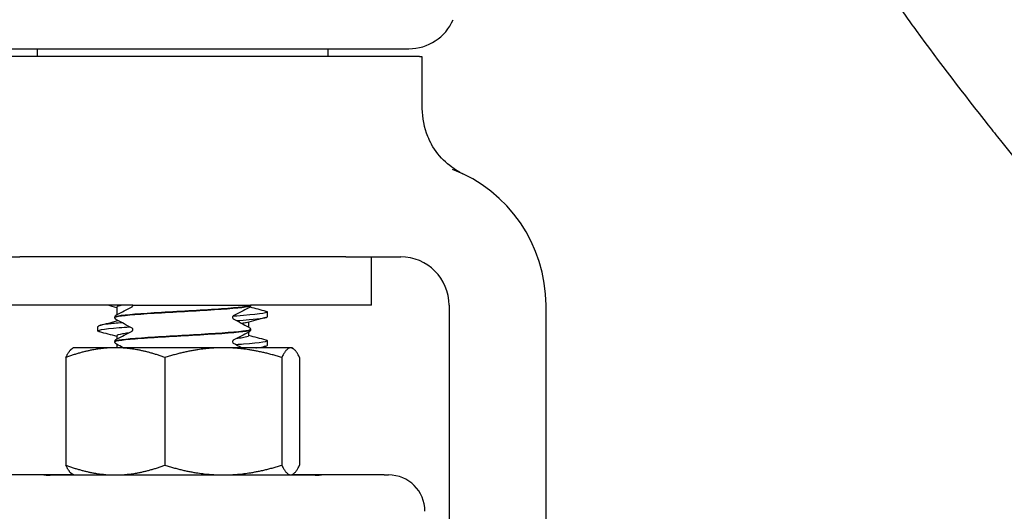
# Model space of a CAD drawing. Header units: inches. Extents: x 24 to 1128, y -74 to 748.
# Tile 424 of 557: x 935.6 to 938.14, y 278.96 to 280.23. Entities that reach past the tile are written whole.
import ezdxf

# ---------------------------------------------------------------- set-up
doc = ezdxf.new("R2010")
doc.units = ezdxf.units.IN
doc.header["$LTSCALE"] = 32
doc.header["$MEASUREMENT"] = 0
doc.layers.add('Visible (ANSI)', color=7, linetype='Continuous', lineweight=30)

msp = doc.modelspace()

# ---------------------------------------------------------------- linework, layer by layer
at = {"layer": 'Visible (ANSI)'}
for p, q in [((936.62445, 280.13416), (935.41763, 280.13416)), ((935.43771, 280.15416), (936.60434, 280.15416)), ((935.64604, 280.13416), (935.64604, 280.15416)), ((936.39604, 280.13416), (936.39604, 280.15416)), ((936.63208, 280.13416), (936.62445, 280.13416)), ((936.63208, 280.13416), (936.63854, 280.13416)), ((936.63854, 280.13416), (936.63854, 280.00021)), ((935.45854, 279.61766), (935.60045, 279.61766)), ((936.44162, 279.61766), (935.60045, 279.61766)), ((936.44162, 279.61766), (936.58354, 279.61766)), ((936.50854, 279.49266), (936.50854, 279.61766)), ((935.89237, 279.49266), (935.53354, 279.49266)), ((935.85104, 279.48801), (935.85104, 279.46811)), ((935.89237, 279.49264), (935.89237, 279.49266)), ((935.89237, 279.49266), (935.89237, 279.49266)), ((935.89237, 279.49266), (935.90702, 279.49266)), ((935.90702, 279.49266), (936.16987, 279.49266)), ((936.16987, 279.49266), (936.19597, 279.49266)), ((936.19604, 279.49266), (936.19597, 279.49266)), ((936.19604, 279.49233), (936.19604, 279.49266)), ((936.50854, 279.49266), (936.19604, 279.49266)), ((936.23979, 279.46355), (936.23979, 279.4754)), ((936.70854, 279.49266), (936.70854, 278.36766)), ((936.95854, 278.36766), (936.95854, 279.49266)), ((935.84604, 279.46104), (935.84604, 279.46167)), ((935.85104, 279.4546), (935.85104, 279.45248)), ((936.19104, 279.4494), (936.19104, 279.43683)), ((935.80229, 279.42648), (935.80229, 279.43833)), ((936.19104, 279.42332), (936.19104, 279.41387)), ((936.19604, 279.42976), (936.19604, 279.43038)), ((935.84604, 279.39848), (935.84604, 279.3991)), ((935.85104, 279.41387), (935.85104, 279.40555)), ((936.23979, 279.38941), (936.23979, 279.40126)), ((935.73954, 279.38316), (935.73668, 279.38151)), ((935.84721, 279.38316), (935.73954, 279.38316)), ((936.12588, 279.38316), (935.84721, 279.38316)), ((935.85104, 279.39203), (935.85104, 279.38316)), ((936.29971, 279.38316), (936.12588, 279.38316)), ((936.30254, 279.38316), (936.29971, 279.38316)), ((936.30254, 279.38316), (936.3054, 279.38151)), ((935.71938, 279.35802), (935.71938, 279.08031)), ((935.97505, 279.35802), (935.97505, 279.08031)), ((936.27671, 279.35802), (936.27671, 279.08031)), ((936.3227, 279.35802), (936.3227, 279.08031)), ((935.66297, 279.05516), (935.50121, 279.05516)), ((935.73954, 279.05516), (935.66297, 279.05516)), ((936.36263, 279.05477), (935.67945, 279.05477)), ((935.73954, 279.05516), (935.73668, 279.05682)), ((935.73954, 279.05516), (935.84721, 279.05516)), ((935.84721, 279.05516), (936.12588, 279.05516)), ((936.12588, 279.05516), (936.29971, 279.05516)), ((936.19604, 279.05477), (936.19604, 279.05501)), ((936.29971, 279.05516), (936.30254, 279.05516)), ((936.30254, 279.05516), (936.3054, 279.05682)), ((936.3791, 279.05516), (936.30254, 279.05516)), ((936.54087, 279.05516), (936.3791, 279.05516)), ((936.54087, 279.05516), (936.55229, 279.05516))]:
    msp.add_line(p, q, dxfattribs=at)
for centre, radius, start, end in [((947.02104, 284.61766), 19, 184.339024, 244.770171), ((947.02104, 284.61766), 18.75, 184.396991, 246.443536), ((936.60441, 280.27916), 0.125, 270, 336.42182), ((936.58354, 279.49266), 0.375, 0, 69.10429), ((936.58354, 279.49266), 0.125, 0, 90), ((936.55229, 278.96141), 0.09375, 0, 90)]:
    msp.add_arc(centre, radius, start, end, dxfattribs=at)
for points, knots in [([(937.64101, 280.59617), (937.6646, 280.55977), (937.68845, 280.52361), (937.71254, 280.4877), (937.76843, 280.40439), (937.8259, 280.32201), (937.88488, 280.24064), (937.89443, 280.22746), (937.90402, 280.21431), (937.91366, 280.20118), (937.97421, 280.11865), (938.03632, 280.03716), (938.09988, 279.9568), (938.11024, 279.94371), (938.12063, 279.93065), (938.13106, 279.91762), (938.2425, 279.7784), (938.35829, 279.64263), (938.47789, 279.51063), (938.5074, 279.47806), (938.53714, 279.44572), (938.56711, 279.4136), (938.57911, 279.40075), (938.59114, 279.38793), (938.60321, 279.37515), (938.67379, 279.3004), (938.74557, 279.22694), (938.81843, 279.15483), (938.83106, 279.14233), (938.84372, 279.12987), (938.85642, 279.11744), (938.9476, 279.02823), (939.04042, 278.94112), (939.13464, 278.85617), (939.18152, 278.81391), (939.22886, 278.77208), (939.27666, 278.73068), (939.30236, 278.70842), (939.32819, 278.68628), (939.35415, 278.66428), (939.36729, 278.65314), (939.38045, 278.64204), (939.39365, 278.63097), (939.47389, 278.56369), (939.55524, 278.49768), (939.63763, 278.43297), (939.65098, 278.42249), (939.66435, 278.41205), (939.67775, 278.40164), (939.85847, 278.2612), (940.04407, 278.12703), (940.23353, 277.99936), (940.2472, 277.99015), (940.26089, 277.98098), (940.2746, 277.97183), (940.36394, 277.91225), (940.45412, 277.85411), (940.54504, 277.79743), (940.55868, 277.78892), (940.57234, 277.78045), (940.58601, 277.77201), (940.68246, 277.71249), (940.77971, 277.6546), (940.87762, 277.59837), (940.97392, 277.54306), (941.07118, 277.48917), (941.1693, 277.43673), (941.18237, 277.42974), (941.19546, 277.42278), (941.20857, 277.41584), (941.28142, 277.37728), (941.35475, 277.33951), (941.4285, 277.30254), (941.44569, 277.29392), (941.46291, 277.28535), (941.48015, 277.27682), (941.49293, 277.27049), (941.50573, 277.26419), (941.51853, 277.25792), (941.71628, 277.161), (941.91698, 277.06983), (942.11984, 276.98452), (942.13188, 276.97945), (942.14393, 276.97441), (942.15599, 276.96939), (942.25285, 276.92903), (942.3502, 276.89001), (942.44794, 276.85233), (942.45941, 276.84791), (942.47088, 276.84351), (942.48235, 276.83912), (942.59699, 276.79533), (942.71218, 276.75337), (942.8278, 276.71323), (942.92433, 276.67972), (943.02133, 276.64742), (943.11877, 276.61633), (943.12858, 276.6132), (943.1384, 276.61008), (943.14823, 276.60698), (943.19891, 276.59095), (943.2497, 276.57525), (943.3006, 276.55988), (943.35386, 276.54379), (943.40725, 276.52806), (943.46075, 276.51269), (943.46973, 276.51011), (943.47871, 276.50754), (943.4877, 276.50498), (943.70875, 276.44202), (943.93167, 276.38519), (944.15591, 276.3345), (944.16331, 276.33282), (944.17071, 276.33116), (944.17811, 276.3295), (944.28789, 276.30489), (944.39799, 276.28174), (944.50834, 276.26006), (944.51496, 276.25876), (944.52159, 276.25746), (944.52822, 276.25617), (944.65177, 276.2321), (944.77563, 276.20987), (944.8997, 276.18947), (945.00091, 276.17283), (945.10232, 276.15739), (945.20391, 276.14316), (945.20895, 276.14246), (945.21399, 276.14175), (945.21903, 276.14105), (945.32788, 276.12594), (945.43692, 276.11221), (945.54612, 276.09986), (945.55031, 276.09938), (945.5545, 276.09891), (945.55869, 276.09844), (945.78346, 276.07324), (946.00888, 276.0539), (946.23452, 276.04039), (946.23683, 276.04025), (946.23913, 276.04011), (946.24144, 276.03998), (946.35424, 276.03328), (946.4671, 276.02804), (946.58005, 276.02426), (946.58133, 276.02421), (946.5826, 276.02417), (946.58388, 276.02413), (946.732, 276.01921), (946.88023, 276.01679), (947.02846, 276.01688), (947.10893, 276.01692), (947.18942, 276.0177), (947.26989, 276.01922), (947.27061, 276.01924), (947.27133, 276.01925), (947.27205, 276.01926), (947.38564, 276.02143), (947.4992, 276.02506), (947.61271, 276.03017), (947.61443, 276.03025), (947.61614, 276.03033), (947.61785, 276.0304), (947.84442, 276.04069), (948.07074, 276.05683), (948.29646, 276.07885), (948.3001, 276.0792), (948.30373, 276.07956), (948.30737, 276.07992), (948.41735, 276.09074), (948.52718, 276.10296), (948.63682, 276.11657), (948.64135, 276.11713), (948.64588, 276.11769), (948.65041, 276.11826), (948.81932, 276.13941), (948.98778, 276.16388), (949.15564, 276.19166), (949.2079, 276.20031), (949.26011, 276.20928), (949.31228, 276.21858), (949.31852, 276.21969), (949.32476, 276.22081), (949.331, 276.22193), (949.43643, 276.24088), (949.54166, 276.26116), (949.64665, 276.28277), (949.65373, 276.28423), (949.66081, 276.2857), (949.66789, 276.28717), (949.88226, 276.33168), (950.09562, 276.38176), (950.30762, 276.43744), (950.31626, 276.43971), (950.32491, 276.442), (950.33355, 276.44429), (950.43391, 276.47088), (950.53395, 276.49873), (950.6336, 276.52784), (950.64296, 276.53057), (950.65232, 276.53331), (950.66167, 276.53607), (950.68815, 276.54387), (950.71461, 276.55176), (950.74104, 276.55974), (950.90419, 276.60901), (951.06626, 276.66165), (951.227, 276.71766), (951.24283, 276.72317), (951.25866, 276.72872), (951.27447, 276.73431), (951.28526, 276.73812), (951.29605, 276.74194), (951.30684, 276.74579), (951.40124, 276.77943), (951.49533, 276.81428), (951.58903, 276.85036), (951.60044, 276.85475), (951.61184, 276.85916), (951.62323, 276.86359), (951.81921, 276.93974), (952.01345, 277.02124), (952.20536, 277.10805), (952.21759, 277.11358), (952.22981, 277.11913), (952.24203, 277.12471), (952.33059, 277.16514), (952.41864, 277.20671), (952.50612, 277.2494), (952.51869, 277.25553), (952.53124, 277.26168), (952.54378, 277.26786), (952.56709, 277.27934), (952.59036, 277.2909), (952.61358, 277.30254), (952.77908, 277.3855), (952.94244, 277.47251), (953.10328, 277.56349), (953.11662, 277.57105), (953.12995, 277.57862), (953.14327, 277.58623), (953.15373, 277.59221), (953.16418, 277.5982), (953.17462, 277.60421), (953.2497, 277.64744), (953.32441, 277.69166), (953.39868, 277.73685), (953.4124, 277.74519), (953.4261, 277.75357), (953.43978, 277.76198), (953.61957, 277.8725), (953.79664, 277.98872), (953.97007, 278.11044), (953.98377, 278.12006), (953.99746, 278.12971), (954.01112, 278.1394), (954.0898, 278.1952), (954.16771, 278.25214), (954.24477, 278.31017), (954.25828, 278.32035), (954.27176, 278.33056), (954.28522, 278.3408), (954.4495, 278.46584), (954.60982, 278.59592), (954.76542, 278.73069), (954.7667, 278.7318), (954.76799, 278.73291), (954.76927, 278.73402), (954.78237, 278.74538), (954.79543, 278.75677), (954.80847, 278.76819), (954.84446, 278.79975), (954.88019, 278.83155), (954.91566, 278.8636), (954.94999, 278.89462), (954.98413, 278.92593), (955.01808, 278.95753), (955.03105, 278.9696), (955.04399, 278.98171), (955.05689, 278.99387), (955.20517, 279.13347), (955.34957, 279.27857), (955.48919, 279.42888), (955.50133, 279.44195), (955.51344, 279.45507), (955.52552, 279.46822), (955.53816, 279.482), (955.55077, 279.49582), (955.56333, 279.50968), (955.61301, 279.5645), (955.66206, 279.61999), (955.71042, 279.67613), (955.72198, 279.68955), (955.73351, 279.70301), (955.74499, 279.71651), (955.88147, 279.87687), (956.0125, 280.0426), (956.13686, 280.21271), (956.14666, 280.22611), (956.15641, 280.23953), (956.16612, 280.25298), (956.22411, 280.33329), (956.28056, 280.41448), (956.3354, 280.49645), (956.33654, 280.49815), (956.33767, 280.49984), (956.3388, 280.50154), (956.34771, 280.51487), (956.35657, 280.52823), (956.3654, 280.54162), (956.48499, 280.72295), (956.59805, 280.91013), (956.70342, 281.10232), (956.7103, 281.11485), (956.71714, 281.12741), (956.72395, 281.14), (956.77277, 281.2302), (956.81989, 281.32149), (956.86522, 281.41377), (956.87097, 281.42547), (956.87669, 281.4372), (956.88238, 281.44894), (956.97817, 281.64647), (957.06569, 281.84845), (957.14411, 282.05384), (957.14795, 282.06389), (957.15176, 282.07395), (957.15556, 282.08401), (957.19253, 282.18212), (957.22744, 282.28099), (957.2602, 282.3805), (957.26334, 282.39005), (957.26646, 282.3996), (957.26957, 282.40915), (957.27516, 282.42638), (957.2807, 282.44364), (957.28616, 282.46091), (957.29946, 282.5029), (957.31239, 282.54506), (957.32495, 282.58739), (957.37025, 282.73999), (957.4108, 282.89494), (957.44606, 283.05074), (957.44765, 283.05775), (957.44922, 283.06476), (957.45079, 283.07177), (957.45884, 283.10784), (957.46661, 283.14398), (957.4741, 283.18016)], [0.03350674, 0.03350674, 0.03350674, 0.03350674, 0.03564292, 0.03564292, 0.03564292, 0.04059787, 0.04059787, 0.04059787, 0.04140037, 0.04140037, 0.04140037, 0.04644658, 0.04644658, 0.04644658, 0.04726876, 0.04726876, 0.04726876, 0.05605107, 0.05605107, 0.05605107, 0.05821828, 0.05821828, 0.05821828, 0.059086, 0.059086, 0.059086, 0.06416058, 0.06416058, 0.06416058, 0.06504037, 0.06504037, 0.06504037, 0.07135886, 0.07135886, 0.07135886, 0.07450229, 0.07450229, 0.07450229, 0.07619289, 0.07619289, 0.07619289, 0.07704876, 0.07704876, 0.07704876, 0.08225092, 0.08225092, 0.08225092, 0.08309349, 0.08309349, 0.08309349, 0.09445857, 0.09445857, 0.09445857, 0.09527839, 0.09527839, 0.09527839, 0.10062194, 0.10062194, 0.10062194, 0.10142379, 0.10142379, 0.10142379, 0.10707894, 0.10707894, 0.10707894, 0.11264089, 0.11264089, 0.11264089, 0.11338189, 0.11338189, 0.11338189, 0.11750204, 0.11750204, 0.11750204, 0.1184626, 0.1184626, 0.1184626, 0.11917474, 0.11917474, 0.11917474, 0.13017128, 0.13017128, 0.13017128, 0.13082405, 0.13082405, 0.13082405, 0.1360682, 0.1360682, 0.1360682, 0.13668335, 0.13668335, 0.13668335, 0.14282815, 0.14282815, 0.14282815, 0.1479581, 0.1479581, 0.1479581, 0.14847491, 0.14847491, 0.14847491, 0.15114079, 0.15114079, 0.15114079, 0.1539306, 0.1539306, 0.1539306, 0.15439904, 0.15439904, 0.15439904, 0.16591892, 0.16591892, 0.16591892, 0.16629894, 0.16629894, 0.16629894, 0.1719367, 0.1719367, 0.1719367, 0.17227513, 0.17227513, 0.17227513, 0.17858569, 0.17858569, 0.17858569, 0.1837328, 0.1837328, 0.1837328, 0.18398819, 0.18398819, 0.18398819, 0.18950205, 0.18950205, 0.18950205, 0.18971353, 0.18971353, 0.18971353, 0.20106252, 0.20106252, 0.20106252, 0.20117839, 0.20117839, 0.20117839, 0.20685176, 0.20685176, 0.20685176, 0.20691593, 0.20691593, 0.20691593, 0.21435612, 0.21435612, 0.21435612, 0.21839559, 0.21839559, 0.21839559, 0.21843173, 0.21843173, 0.21843173, 0.22413326, 0.22413326, 0.22413326, 0.22421939, 0.22421939, 0.22421939, 0.23560043, 0.23560043, 0.23560043, 0.23578385, 0.23578385, 0.23578385, 0.2413296, 0.2413296, 0.2413296, 0.2415588, 0.2415588, 0.2415588, 0.25010325, 0.25010325, 0.25010325, 0.25276307, 0.25276307, 0.25276307, 0.25308125, 0.25308125, 0.25308125, 0.25845735, 0.25845735, 0.25845735, 0.25881993, 0.25881993, 0.25881993, 0.26980072, 0.26980072, 0.26980072, 0.27024854, 0.27024854, 0.27024854, 0.2754498, 0.2754498, 0.2754498, 0.27593824, 0.27593824, 0.27593824, 0.27732147, 0.27732147, 0.27732147, 0.2858608, 0.2858608, 0.2858608, 0.28670189, 0.28670189, 0.28670189, 0.28727583, 0.28727583, 0.28727583, 0.29230046, 0.29230046, 0.29230046, 0.29291216, 0.29291216, 0.29291216, 0.30343197, 0.30343197, 0.30343197, 0.30410255, 0.30410255, 0.30410255, 0.30896479, 0.30896479, 0.30896479, 0.3096632, 0.3096632, 0.3096632, 0.31096103, 0.31096103, 0.31096103, 0.32020949, 0.32020949, 0.32020949, 0.32097697, 0.32097697, 0.32097697, 0.32158019, 0.32158019, 0.32158019, 0.32591781, 0.32591781, 0.32591781, 0.32671868, 0.32671868, 0.32671868, 0.337242, 0.337242, 0.337242, 0.33807359, 0.33807359, 0.33807359, 0.34286378, 0.34286378, 0.34286378, 0.34370347, 0.34370347, 0.34370347, 0.35395551, 0.35395551, 0.35395551, 0.35403999, 0.35403999, 0.35403999, 0.35490357, 0.35490357, 0.35490357, 0.35728849, 0.35728849, 0.35728849, 0.35959697, 0.35959697, 0.35959697, 0.36047869, 0.36047869, 0.36047869, 0.37060705, 0.37060705, 0.37060705, 0.37148821, 0.37148821, 0.37148821, 0.372411, 0.372411, 0.372411, 0.37606035, 0.37606035, 0.37606035, 0.37693288, 0.37693288, 0.37693288, 0.38730039, 0.38730039, 0.38730039, 0.38811707, 0.38811707, 0.38811707, 0.39299388, 0.39299388, 0.39299388, 0.39309479, 0.39309479, 0.39309479, 0.39388719, 0.39388719, 0.39388719, 0.40461669, 0.40461669, 0.40461669, 0.4053167, 0.4053167, 0.4053167, 0.4103358, 0.4103358, 0.4103358, 0.41097263, 0.41097263, 0.41097263, 0.42168823, 0.42168823, 0.42168823, 0.42221248, 0.42221248, 0.42221248, 0.42732275, 0.42732275, 0.42732275, 0.42781281, 0.42781281, 0.42781281, 0.42869678, 0.42869678, 0.42869678, 0.43084585, 0.43084585, 0.43084585, 0.43859374, 0.43859374, 0.43859374, 0.43894214, 0.43894214, 0.43894214, 0.44073514, 0.44073514, 0.44073514, 0.44073514]), ([(936.63854, 280.00021), (936.63854, 279.97579), (936.64331, 279.95161), (936.65558, 279.92169), (936.65905, 279.91458), (936.66294, 279.90771)], [0, 0, 0, 0, 0.18604443, 0.18604443, 0.24640289, 0.24640289, 0.24640289, 0.24640289]), ([(936.73796, 279.83468), (936.73711, 279.83513), (936.73629, 279.83558), (936.72824, 279.84001), (936.71424, 279.84828), (936.68477, 279.87539), (936.67256, 279.89075), (936.66294, 279.90771)], [0.01028684, 0.01028684, 0.01028684, 0.01028684, 0.01590204, 0.01590204, 0.08584187, 0.08584187, 0.15193376, 0.15193376, 0.15193376, 0.15193376]), ([(936.7452, 279.83103), (936.74511, 279.83107), (936.74502, 279.83111), (936.74258, 279.83229), (936.74026, 279.83346), (936.73796, 279.83468)], [-0.719927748, -0.719927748, -0.719927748, -0.719927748, -0.71835885, -0.71835885, -0.678581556, -0.678581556, -0.678581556, -0.678581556]), ([(935.8462, 279.46102), (935.84609, 279.46171), (935.84726, 279.46241), (935.84977, 279.4631), (935.86089, 279.46619), (935.89812, 279.46927), (935.94724, 279.47235), (935.996, 279.47541), (936.05533, 279.47847), (936.10286, 279.48153), (936.15046, 279.48459), (936.18513, 279.48766), (936.19377, 279.49072), (936.19528, 279.49126), (936.19604, 279.49179), (936.19604, 279.49233)], [-9.427487, -9.427487, -9.427487, -9.427487, -9.2180099, -9.2180099, -9.2180099, -8.289328, -8.289328, -8.289328, -7.3674505, -7.3674505, -7.3674505, -6.4443529, -6.4443529, -6.4443529, -6.2831853, -6.2831853, -6.2831853, -6.2831853]), ([(936.19597, 279.49266), (936.19442, 279.48958), (936.16601, 279.48649), (936.1216, 279.4834), (936.0772, 279.48031), (936.01788, 279.47723), (935.96635, 279.47414), (935.91484, 279.47106), (935.87233, 279.46797), (935.85511, 279.46488), (935.84911, 279.46381), (935.84623, 279.46274), (935.84631, 279.46167)], [0.0284489, 0.0284489, 0.0284489, 0.0284489, 0.9586618, 0.9586618, 0.9586618, 1.888606, 1.888606, 1.888606, 2.8182842, 2.8182842, 2.8182842, 3.1415927, 3.1415927, 3.1415927, 3.1415927]), ([(935.89056, 279.48885), (935.89059, 279.48887), (935.89077, 279.48897), (935.89132, 279.48955), (935.89163, 279.48993), (935.89217, 279.49107), (935.89237, 279.49185), (935.89237, 279.49264)], [0.006616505, 0.006616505, 0.006616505, 0.006616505, 0.024017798, 0.024017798, 0.03673453, 0.03673453, 0.049915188, 0.049915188, 0.049915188, 0.049915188]), ([(936.23502, 279.47783), (936.23809, 279.47704), (936.23971, 279.47625), (936.23979, 279.47546), (936.2401, 279.47198), (936.21027, 279.46851), (936.16071, 279.46504), (936.15745, 279.46481), (936.15411, 279.46458), (936.15069, 279.46435)], [156.8740037, 156.8740037, 156.8740037, 156.8740037, 157.0747399, 157.0747399, 157.0747399, 157.9578984, 157.9578984, 157.9578984, 158.0159854, 158.0159854, 158.0159854, 158.0159854]), ([(936.19604, 279.4923), (936.19598, 279.49102), (936.1955, 279.48982), (936.1944, 279.48816), (936.1938, 279.48762), (936.19276, 279.48682), (936.19229, 279.48653), (936.19183, 279.48629)], [0, 0, 0, 0, 0.017960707, 0.017960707, 0.035135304, 0.035135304, 0.051182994, 0.051182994, 0.051182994, 0.051182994]), ([(935.84604, 279.46169), (935.8461, 279.46297), (935.84658, 279.46417), (935.84768, 279.46583), (935.84827, 279.46637), (935.84931, 279.46718), (935.84979, 279.46746), (935.85025, 279.4677)], [0, 0, 0, 0, 0.017960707, 0.017960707, 0.035135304, 0.035135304, 0.051182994, 0.051182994, 0.051182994, 0.051182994]), ([(935.85025, 279.45501), (935.84953, 279.45539), (935.84877, 279.45584), (935.84753, 279.45713), (935.84709, 279.45769), (935.84636, 279.45914), (935.84608, 279.46007), (935.84604, 279.46102)], [0, 0, 0, 0, 0.024898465, 0.024898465, 0.037820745, 0.037820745, 0.051208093, 0.051208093, 0.051208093, 0.051208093]), ([(936.1515, 279.46513), (936.15144, 279.46509), (936.15126, 279.46498), (936.15075, 279.46444), (936.15044, 279.46406), (936.14991, 279.46292), (936.1497, 279.46214), (936.1497, 279.46136)], [0.008751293, 0.008751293, 0.008751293, 0.008751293, 0.024017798, 0.024017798, 0.03673453, 0.03673453, 0.049915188, 0.049915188, 0.049915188, 0.049915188]), ([(936.1497, 279.46136), (936.1497, 279.46015), (936.1502, 279.45903), (936.151, 279.45795), (936.15128, 279.45774), (936.15149, 279.45759), (936.15152, 279.45757), (936.15152, 279.45757)], [0, 0, 0, 0, 0.02017106, 0.02017106, 0.036592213, 0.036592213, 0.045399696, 0.045399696, 0.045399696, 0.045399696]), ([(936.15988, 279.45313), (936.17188, 279.45397), (936.18284, 279.4548), (936.19246, 279.45564), (936.22282, 279.45827), (936.23938, 279.46091), (936.23963, 279.46355)], [-164.24548523, -164.24548523, -164.24548523, -164.24548523, -164.03312378, -164.03312378, -164.03312378, -163.36281799, -163.36281799, -163.36281799, -163.36281799]), ([(935.80691, 279.42405), (935.80605, 279.42428), (935.8053, 279.4245), (935.80468, 279.42473), (935.79529, 279.42816), (935.81509, 279.4316), (935.85731, 279.43503), (935.86561, 279.43571), (935.87474, 279.43638), (935.88454, 279.43706)], [-166.7100396, -166.7100396, -166.7100396, -166.7100396, -166.6525026, -166.6525026, -166.6525026, -165.7793701, -165.7793701, -165.7793701, -165.6078186, -165.6078186, -165.6078186, -165.6078186]), ([(935.8648, 279.44747), (935.85063, 279.44638), (935.83843, 279.44529), (935.8288, 279.4442), (935.81149, 279.44224), (935.80268, 279.44029), (935.80262, 279.43833)], [159.44697057, 159.44697057, 159.44697057, 159.44697057, 159.72380738, 159.72380738, 159.72380738, 160.22122533, 160.22122533, 160.22122533, 160.22122533]), ([(935.84604, 279.39846), (935.84594, 279.40148), (935.87151, 279.4045), (935.91342, 279.40753), (935.95585, 279.41059), (936.01405, 279.41365), (936.06605, 279.41671), (936.1198, 279.41988), (936.16555, 279.42304), (936.18499, 279.42621), (936.19228, 279.42739), (936.19581, 279.42858), (936.19574, 279.42976)], [-15.7106723, -15.7106723, -15.7106723, -15.7106723, -14.7994931, -14.7994931, -14.7994931, -13.877024, -13.877024, -13.877024, -12.9235543, -12.9235543, -12.9235543, -12.5663706, -12.5663706, -12.5663706, -12.5663706]), ([(936.19583, 279.43041), (936.19596, 279.42957), (936.19423, 279.42873), (936.19055, 279.42788), (936.17708, 279.4248), (936.13783, 279.42172), (936.08777, 279.41864), (936.03771, 279.41556), (935.97805, 279.41248), (935.93152, 279.4094), (935.88501, 279.40632), (935.85274, 279.40324), (935.84702, 279.40016), (935.84637, 279.39981), (935.84606, 279.39945), (935.84609, 279.3991)], [6.2804763, 6.2804763, 6.2804763, 6.2804763, 6.5343927, 6.5343927, 6.5343927, 7.4627822, 7.4627822, 7.4627822, 8.3909221, 8.3909221, 8.3909221, 9.318815, 9.318815, 9.318815, 9.424778, 9.424778, 9.424778, 9.424778]), ([(935.89237, 279.43007), (935.89237, 279.43128), (935.89187, 279.4324), (935.89108, 279.43348), (935.89079, 279.43369), (935.89059, 279.43384), (935.89055, 279.43386), (935.89055, 279.43386)], [0, 0, 0, 0, 0.02017106, 0.02017106, 0.036592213, 0.036592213, 0.045399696, 0.045399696, 0.045399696, 0.045399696]), ([(935.89056, 279.42629), (935.89059, 279.42631), (935.89077, 279.42641), (935.89132, 279.42699), (935.89163, 279.42737), (935.89217, 279.42851), (935.89237, 279.42929), (935.89237, 279.43007)], [0.006616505, 0.006616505, 0.006616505, 0.006616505, 0.024017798, 0.024017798, 0.03673453, 0.03673453, 0.049915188, 0.049915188, 0.049915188, 0.049915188]), ([(936.19183, 279.43642), (936.19254, 279.43604), (936.1933, 279.43559), (936.19455, 279.4343), (936.19499, 279.43374), (936.19572, 279.43228), (936.19599, 279.43136), (936.19604, 279.43041)], [0, 0, 0, 0, 0.024898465, 0.024898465, 0.037820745, 0.037820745, 0.051208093, 0.051208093, 0.051208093, 0.051208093]), ([(936.19604, 279.42974), (936.19598, 279.42846), (936.1955, 279.42726), (936.1944, 279.4256), (936.1938, 279.42506), (936.19276, 279.42425), (936.19229, 279.42397), (936.19183, 279.42373)], [0, 0, 0, 0, 0.017960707, 0.017960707, 0.035135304, 0.035135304, 0.051182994, 0.051182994, 0.051182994, 0.051182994]), ([(935.84604, 279.39913), (935.8461, 279.40041), (935.84658, 279.40161), (935.84768, 279.40327), (935.84827, 279.40381), (935.84931, 279.40461), (935.84979, 279.40489), (935.85025, 279.40514)], [0, 0, 0, 0, 0.017960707, 0.017960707, 0.035135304, 0.035135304, 0.051182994, 0.051182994, 0.051182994, 0.051182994]), ([(935.85025, 279.39245), (935.84953, 279.39282), (935.84877, 279.39328), (935.84753, 279.39456), (935.84709, 279.39513), (935.84636, 279.39658), (935.84608, 279.3975), (935.84604, 279.39846)], [0, 0, 0, 0, 0.024898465, 0.024898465, 0.037820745, 0.037820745, 0.051208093, 0.051208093, 0.051208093, 0.051208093]), ([(935.88038, 279.42089), (935.87474, 279.4202), (935.86983, 279.41951), (935.86577, 279.41882), (935.85609, 279.41717), (935.85133, 279.41552), (935.85137, 279.41387)], [165.90898853, 165.90898853, 165.90898853, 165.90898853, 166.08500187, 166.08500187, 166.08500187, 166.50441064, 166.50441064, 166.50441064, 166.50441064]), ([(936.1515, 279.40257), (936.15144, 279.40253), (936.15126, 279.40242), (936.15075, 279.40188), (936.15044, 279.4015), (936.14991, 279.40036), (936.1497, 279.39958), (936.1497, 279.39879)], [0.008751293, 0.008751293, 0.008751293, 0.008751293, 0.024017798, 0.024017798, 0.03673453, 0.03673453, 0.049915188, 0.049915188, 0.049915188, 0.049915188]), ([(936.1497, 279.39879), (936.1497, 279.39759), (936.1502, 279.39647), (936.151, 279.39539), (936.15128, 279.39517), (936.15149, 279.39502), (936.15152, 279.39501), (936.15152, 279.39501)], [0, 0, 0, 0, 0.02017106, 0.02017106, 0.036592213, 0.036592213, 0.045399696, 0.045399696, 0.045399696, 0.045399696]), ([(936.1907, 279.41387), (936.19074, 279.41217), (936.18566, 279.41047), (936.17538, 279.40876), (936.17083, 279.40801), (936.16528, 279.40726), (936.15889, 279.4065)], [163.36281799, 163.36281799, 163.36281799, 163.36281799, 163.79533054, 163.79533054, 163.79533054, 163.98696995, 163.98696995, 163.98696995, 163.98696995]), ([(936.23513, 279.40369), (936.2366, 279.40331), (936.23773, 279.40293), (936.23849, 279.40254), (936.24548, 279.39907), (936.2225, 279.3956), (936.17756, 279.39213), (936.17186, 279.39169), (936.16581, 279.39125), (936.15947, 279.39081)], [163.157189, 163.157189, 163.157189, 163.157189, 163.2540101, 163.2540101, 163.2540101, 164.1362278, 164.1362278, 164.1362278, 164.2482393, 164.2482393, 164.2482393, 164.2482393]), ([(936.20988, 279.38316), (936.21096, 279.38328), (936.212, 279.38339), (936.21302, 279.38351), (936.23049, 279.38547), (936.2394, 279.38744), (936.23947, 279.38941)], [-170.17499936, -170.17499936, -170.17499936, -170.17499936, -170.14588782, -170.14588782, -170.14588782, -169.64600329, -169.64600329, -169.64600329, -169.64600329]), ([(935.66297, 279.05516), (935.66299, 279.05516), (935.66302, 279.05516), (935.66575, 279.05516), (935.67115, 279.05477), (935.67945, 279.05477)], [-0.00244603, -0.00244603, -0.00244603, -0.00244603, 0, 0, 0.30409051, 0.30409051, 0.30409051, 0.30409051]), ([(936.36263, 279.05477), (936.37093, 279.05477), (936.37633, 279.05516), (936.37906, 279.05516), (936.37908, 279.05516), (936.3791, 279.05516)], [0.0481126, 0.0481126, 0.0481126, 0.0481126, 0.35549776, 0.35549776, 0.35797029, 0.35797029, 0.35797029, 0.35797029])]:
    msp.add_open_spline(points, degree=3, knots=knots, dxfattribs=at)
for points in [[(935.85104, 279.48647), (935.84328, 279.48854), (935.83553, 279.4906), (935.82777, 279.49266)], [(935.85025, 279.4677), (935.8637, 279.47474), (935.87714, 279.48179), (935.89058, 279.48886)], [(935.86436, 279.49266), (935.85588, 279.49111), (935.85136, 279.48956), (935.85122, 279.48801)], [(936.19183, 279.48629), (936.17838, 279.47925), (936.16493, 279.4722), (936.1515, 279.46513)], [(936.19466, 279.48858), (936.20816, 279.48498), (936.22167, 279.4814), (936.23518, 279.47783)], [(935.8069, 279.44076), (935.82251, 279.44488), (935.83812, 279.44902), (935.85372, 279.45319)], [(935.89056, 279.43386), (935.87713, 279.44092), (935.86369, 279.44797), (935.85025, 279.45501)], [(936.15152, 279.45757), (936.16495, 279.45051), (936.17839, 279.44346), (936.19183, 279.43642)], [(936.23518, 279.46112), (936.21852, 279.45672), (936.20187, 279.4523), (936.18523, 279.44784)], [(935.85104, 279.41233), (935.83633, 279.41626), (935.82162, 279.42016), (935.8069, 279.42405)], [(935.85025, 279.40514), (935.8637, 279.41218), (935.87714, 279.41923), (935.89058, 279.4263)], [(936.19183, 279.42373), (936.17838, 279.41669), (936.16493, 279.40963), (936.1515, 279.40257)], [(936.18494, 279.44784), (936.18217, 279.44711), (936.17848, 279.44638), (936.17392, 279.44565)], [(936.19104, 279.41541), (936.20575, 279.41148), (936.22046, 279.40758), (936.23518, 279.40369)], [(935.86796, 279.38316), (935.86206, 279.38626), (935.85615, 279.38936), (935.85025, 279.39245)], [(936.15152, 279.39501), (936.15903, 279.39106), (936.16655, 279.38711), (936.17407, 279.38316)], [(936.23518, 279.38698), (936.23037, 279.38571), (936.22556, 279.38444), (936.22076, 279.38316)], [(935.89237, 279.05477), (935.89237, 279.0549), (935.89236, 279.05503), (935.89235, 279.05516)], [(936.19573, 279.05504), (936.19573, 279.05495), (936.1957, 279.05486), (936.19566, 279.05477)], [(936.19603, 279.05516), (936.19603, 279.05512), (936.19604, 279.05508), (936.19604, 279.05504)]]:
    msp.add_open_spline(points, degree=3, dxfattribs=at)
for points, weights in [([(935.84721, 279.38316), (935.78788, 279.38316), (935.71938, 279.35802)], [1, 1.0379548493, 1]), ([(935.71938, 279.35802), (935.7286, 279.37685), (935.73668, 279.38151)], [1, 1.02815693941, 1.01453722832]), ([(935.97505, 279.35802), (935.90654, 279.38316), (935.84721, 279.38316)], [1, 1.0379548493, 1]), ([(936.12588, 279.38316), (936.05588, 279.38316), (935.97505, 279.35802)], [1, 1.0379548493, 1]), ([(936.27671, 279.35802), (936.19588, 279.38316), (936.12588, 279.38316)], [1, 1.0379548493, 1]), ([(936.29971, 279.38316), (936.28903, 279.38316), (936.27671, 279.35802)], [1, 1.0379548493, 1]), ([(936.3227, 279.35802), (936.31038, 279.38316), (936.29971, 279.38316)], [1, 1.0379548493, 1]), ([(935.71938, 279.08031), (935.78788, 279.05516), (935.84721, 279.05516)], [1, 1.0379548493, 1]), ([(935.73668, 279.05682), (935.7286, 279.06148), (935.71938, 279.08031)], [1.01453722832, 1.02815693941, 1]), ([(935.84721, 279.05516), (935.90654, 279.05516), (935.97505, 279.08031)], [1, 1.0379548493, 1]), ([(935.97505, 279.08031), (936.05588, 279.05516), (936.12588, 279.05516)], [1, 1.0379548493, 1]), ([(936.12588, 279.05516), (936.19588, 279.05516), (936.27671, 279.08031)], [1, 1.0379548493, 1]), ([(936.27671, 279.08031), (936.28903, 279.05516), (936.29971, 279.05516)], [1, 1.0379548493, 1]), ([(936.29971, 279.05516), (936.31038, 279.05516), (936.3227, 279.08031)], [1, 1.0379548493, 1])]:
    msp.add_rational_spline(points, weights, degree=2, dxfattribs=at)

doc.saveas('drawing.dxf')
